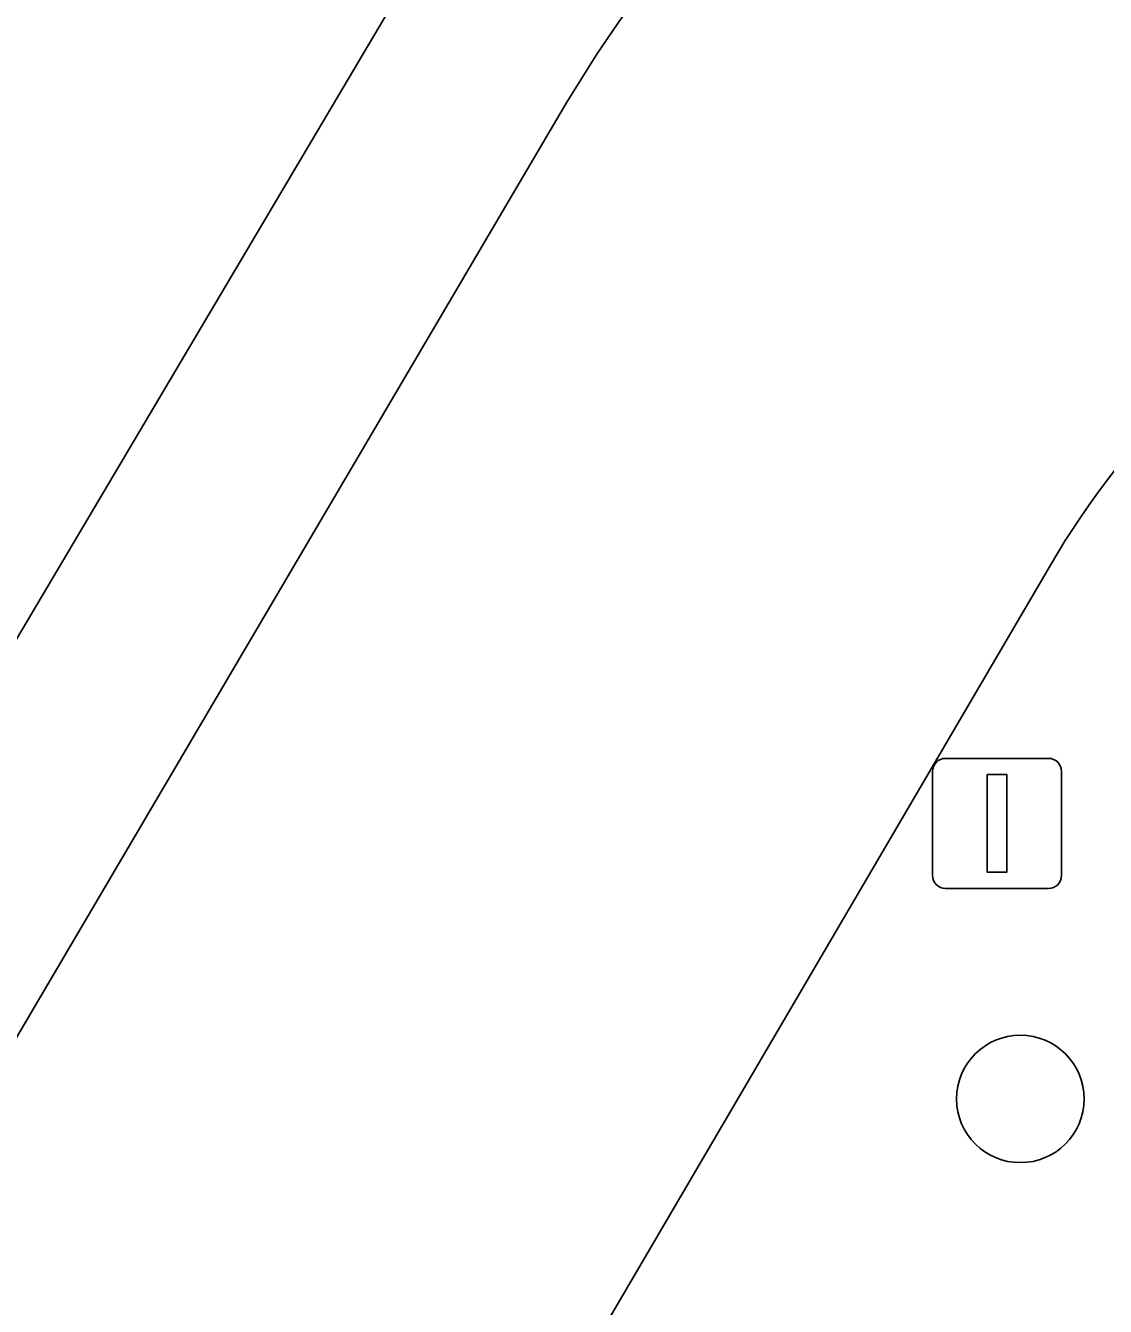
# Model space of a CAD drawing. Extents: x 158455 to 159797, y 387218 to 388672.
# Drawn here: x 159293.78 to 159302.06, y 388237.52 to 388247.35 of the extents above; entities that cross this region are included whole.
import ezdxf

# ---------------------------------------------------------------- set-up
doc = ezdxf.new("R2010")
doc.units = 0
for name, color, linetype in [('IMGEO_Boom', 7, 'Continuous'), ('IMGEO_Lichtmast', 7, 'Continuous'), ('IMGEO_Parkeervlak_open', 7, 'Continuous'), ('IMGEO_Rijbaan_lokaal_open', 7, 'Continuous'), ('IMGEO_Voetpad_open', 7, 'Continuous')]:
    doc.layers.add(name, color=color, linetype=linetype)

msp = doc.modelspace()

# ---------------------------------------------------------------- linework, layer by layer
at = {"layer": 'IMGEO_Boom'}
msp.add_circle((159301.408, 388239.114), 0.4892, dxfattribs=at)
at = {"layer": 'IMGEO_Lichtmast'}
for p, q in [((159300.8341, 388241.7275), (159301.6239, 388241.7275)), ((159301.6239, 388241.7275), (159300.8341, 388241.7275)), ((159300.7341, 388240.8285), (159300.7341, 388241.6275)), ((159300.7341, 388241.6275), (159300.7341, 388240.8285)), ((159301.7239, 388241.6275), (159301.7239, 388240.8285)), ((159301.7239, 388240.8285), (159301.7239, 388241.6275)), ((159301.6239, 388240.7285), (159300.8341, 388240.7285)), ((159300.8341, 388240.7285), (159301.6239, 388240.7285))]:
    msp.add_line(p, q, dxfattribs=at)
msp.add_lwpolyline([(159301.154, 388241.603), (159301.304, 388241.603), (159301.304, 388240.853), (159301.154, 388240.853), (159301.154, 388241.603)], dxfattribs=at)
for centre, start, end in [((159300.8341, 388241.6275), 90, 180), ((159300.8341, 388241.6275), 90, 180), ((159301.6239, 388241.6275), 0, 90), ((159301.6239, 388241.6275), 360, 90), ((159300.8341, 388240.8285), 180, 270), ((159300.8341, 388240.8285), 180, 270), ((159301.6239, 388240.8285), 270, 0), ((159301.6239, 388240.8285), 270, 0)]:
    msp.add_arc(centre, 0.1, start, end, dxfattribs=at)
at = {"layer": 'IMGEO_Parkeervlak_open'}
msp.add_lwpolyline([(159288.247, 388237.705), (159287.896, 388237.911), (159286.085, 388234.851), (159284.992, 388233.096), (159287.257, 388231.756), (159297.696, 388249.383), (159296.716, 388250), (159295.572, 388250.72), (159295.133, 388250), (159292.137, 388245.078), (159289.352, 388240.373), (159289.62, 388240.216)], dxfattribs=at)
at = {"layer": 'IMGEO_Rijbaan_lokaal_open'}
for points in [[(159339.112, 388262.323), (159310.788, 388255.629), (159311.025, 388254.681), (159299.51, 388252.03), (159299.242, 388253.178), (159296.698, 388252.57), (159295.572, 388250.72), (159296.716, 388250), (159297.696, 388249.383), (159287.257, 388231.756), (159288.454, 388231.419)], [(159297.929, 388246.763), (159289.724, 388232.823)], [(159289.724, 388232.823), (159297.929, 388246.763)], [(159294.063, 388230.276), (159301.638, 388243.21)]]:
    msp.add_lwpolyline(points, dxfattribs=at)
for centre, radius, start, end in [((159305.806, 388242.1273), 9.1398, 120.53031, 149.52282), ((159305.806, 388242.1273), 9.1398, 120.53031, 149.52282), ((159307.4058, 388239.8294), 6.6855, 119.46718, 149.6243)]:
    msp.add_arc(centre, radius, start, end, dxfattribs=at)
at = {"layer": 'IMGEO_Voetpad_open'}
msp.add_lwpolyline([(159301.638, 388243.21), (159294.063, 388230.276)], dxfattribs=at)
msp.add_arc((159307.4058, 388239.8294), 6.6855, 119.46718, 149.6243, dxfattribs=at)

doc.saveas('drawing.dxf')
